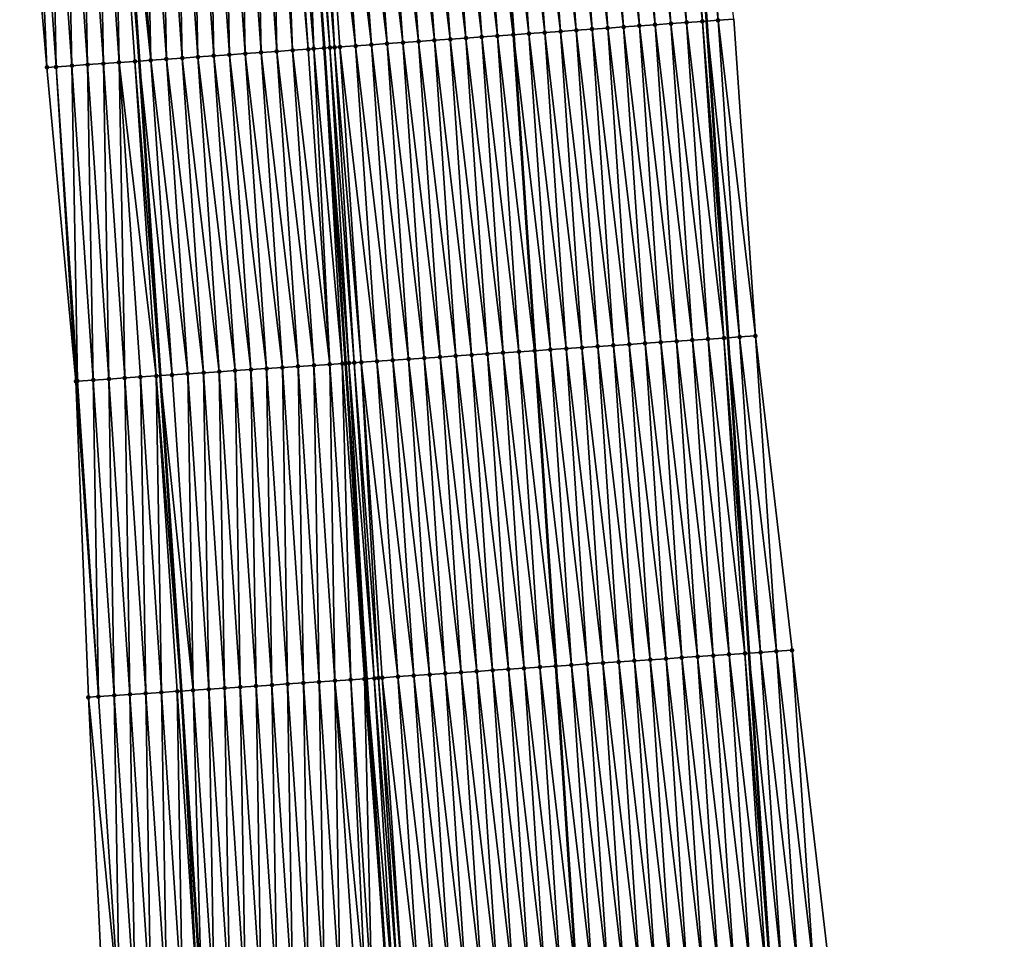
# Model space of a CAD drawing. Header units: feet. Extents: x 2010743 to 2022806, y 818705 to 837694.
# Tile 456 of 531: x 2011372 to 2011434, y 834855 to 834913. Entities that reach past the tile are written whole.
import ezdxf

# ---------------------------------------------------------------- set-up
doc = ezdxf.new("R2010")
doc.units = ezdxf.units.FT
doc.header["$MEASUREMENT"] = 0
for name, color, linetype, lineweight in [('EP_Travel Lane', 172, 'Continuous', 53), ('Road Shots', 141, 'Continuous', 100), ('STRIPING', 60, 'Continuous', 53)]:
    doc.layers.add(name, color=color, linetype=linetype, lineweight=lineweight)
doc.layers.add('I-77-MM17-21_NB-Surface-Border', color=7, linetype='Continuous')
doc.layers.add('I-77-MM17-21_NB-Surface-TIN', color=7, linetype='Continuous')

msp = doc.modelspace()

# ---------------------------------------------------------------- linework, layer by layer
at = {"layer": 'EP_Travel Lane'}
for points in [[(2011413.972, 834933.254, 310.525), (2011415.376, 834913.306, 310.196), (2011416.733, 834893.274, 309.84), (2011418.055, 834873.321, 309.459), (2011419.377, 834853.368, 309.1), (2011420.656, 834833.319, 308.758), (2011421.901, 834813.361, 308.376), (2011423.146, 834793.403, 308.033), (2011424.37, 834773.403, 307.657), (2011425.579, 834753.443, 307.312), (2011426.787, 834733.482, 306.968), (2011427.973, 834713.477, 306.613), (2011429.143, 834693.515, 306.255), (2011430.313, 834673.552, 305.89), (2011431.473, 834653.565, 305.565)], [(2011378.111, 834930.729, 310.823), (2011379.473, 834910.778, 310.478), (2011380.806, 834890.876, 310.144), (2011382.128, 834870.923, 309.784), (2011383.45, 834850.97, 309.402), (2011384.718, 834831.071, 309.036), (2011385.963, 834811.113, 308.699), (2011387.208, 834791.155, 308.328), (2011388.428, 834771.221, 307.975), (2011389.637, 834751.261, 307.616), (2011390.845, 834731.301, 307.257), (2011392.027, 834711.365, 306.903), (2011393.197, 834691.403, 306.541), (2011394.367, 834671.44, 306.18), (2011395.525, 834651.492, 305.828)]]:
    msp.add_polyline3d(points, dxfattribs=at)
at = {"layer": 'I-77-MM17-21_NB-Surface-Border', "color": 3, "linetype": 'Continuous', "lineweight": -3}
for points in [[(2011389.655, 834651.157, 305.649), (2011388.539, 834671.102, 306.005), (2011387.05, 834691.046, 306.347), (2011385.484, 834710.985, 306.705), (2011384.623, 834730.927, 307.073), (2011383.415, 834750.888, 307.417), (2011382.206, 834770.848, 307.764), (2011380.987, 834790.771, 308.127), (2011379.742, 834810.728, 308.507), (2011378.496, 834830.687, 308.847), (2011377.228, 834850.559, 309.211), (2011376.261, 834870.535, 309.597), (2011375.478, 834890.524, 309.974), (2011373.638, 834910.372, 310.299), (2011371.915, 834930.297, 310.642)], [(2011417.113, 834913.429, 310.133), (2011418.473, 834893.391, 309.778), (2011420.799, 834873.506, 309.356), (2011423.126, 834853.62, 308.964), (2011425.405, 834833.618, 308.573), (2011426.65, 834813.661, 308.196), (2011427.895, 834793.703, 307.843), (2011429.12, 834773.694, 307.478), (2011430.328, 834753.734, 307.123), (2011430.539, 834733.712, 306.821), (2011431.725, 834713.7, 306.461), (2011431.897, 834693.678, 306.145), (2011431.07, 834673.597, 305.862), (2011434.225, 834653.725, 305.453)]]:
    msp.add_polyline3d(points, dxfattribs=at)
at = {"layer": 'I-77-MM17-21_NB-Surface-TIN', "color": 128, "linetype": 'Continuous', "lineweight": -3}
for points in [[(2011409.133, 834912.865, 310.318), (2011407.731, 834932.813, 310.65), (2011406.734, 834932.743, 310.664)], [(2011410.13, 834912.935, 310.306), (2011408.729, 834932.884, 310.639), (2011407.731, 834932.813, 310.65)], [(2011409.133, 834912.865, 310.318), (2011410.13, 834912.935, 310.306), (2011407.731, 834932.813, 310.65)], [(2011411.128, 834913.006, 310.294), (2011409.726, 834932.954, 310.627), (2011408.729, 834932.884, 310.639)], [(2011410.13, 834912.935, 310.306), (2011411.128, 834913.006, 310.294), (2011408.729, 834932.884, 310.639)], [(2011412.125, 834913.076, 310.281), (2011410.724, 834933.024, 310.612), (2011409.726, 834932.954, 310.627)], [(2011411.128, 834913.006, 310.294), (2011412.125, 834913.076, 310.281), (2011409.726, 834932.954, 310.627)], [(2011413.123, 834913.147, 310.264), (2011411.721, 834933.095, 310.595), (2011410.724, 834933.024, 310.612)], [(2011412.125, 834913.076, 310.281), (2011413.123, 834913.147, 310.264), (2011410.724, 834933.024, 310.612)], [(2011414.12, 834913.217, 310.241), (2011412.719, 834933.165, 310.57), (2011411.721, 834933.095, 310.595)], [(2011413.123, 834913.147, 310.264), (2011414.12, 834913.217, 310.241), (2011411.721, 834933.095, 310.595)], [(2011415.118, 834913.288, 310.206), (2011413.716, 834933.236, 310.534), (2011412.719, 834933.165, 310.57)], [(2011414.12, 834913.217, 310.241), (2011415.118, 834913.288, 310.206), (2011412.719, 834933.165, 310.57)], [(2011413.716, 834933.236, 310.534), (2011415.376, 834913.306, 310.196), (2011413.972, 834933.254, 310.525)], [(2011415.118, 834913.288, 310.206), (2011415.376, 834913.306, 310.196), (2011413.716, 834933.236, 310.534)], [(2011416.115, 834913.359, 310.17), (2011414.714, 834933.307, 310.498), (2011413.972, 834933.254, 310.525)], [(2011416.115, 834913.359, 310.17), (2011413.972, 834933.254, 310.525), (2011415.376, 834913.306, 310.196)], [(2011416.115, 834913.359, 310.17), (2011417.113, 834913.429, 310.133), (2011414.714, 834933.307, 310.498)], [(2011400.155, 834912.232, 310.451), (2011398.754, 834932.18, 310.79), (2011397.756, 834932.11, 310.806)], [(2011401.153, 834912.302, 310.44), (2011399.751, 834932.25, 310.777), (2011398.754, 834932.18, 310.79)], [(2011400.155, 834912.232, 310.451), (2011401.153, 834912.302, 310.44), (2011398.754, 834932.18, 310.79)], [(2011402.15, 834912.373, 310.423), (2011400.749, 834932.321, 310.762), (2011399.751, 834932.25, 310.777)], [(2011401.153, 834912.302, 310.44), (2011402.15, 834912.373, 310.423), (2011399.751, 834932.25, 310.777)], [(2011403.148, 834912.443, 310.41), (2011401.746, 834932.391, 310.748), (2011400.749, 834932.321, 310.762)], [(2011402.15, 834912.373, 310.423), (2011403.148, 834912.443, 310.41), (2011400.749, 834932.321, 310.762)], [(2011401.746, 834932.391, 310.748), (2011403.163, 834912.444, 310.41), (2011401.762, 834932.392, 310.748)], [(2011403.148, 834912.443, 310.41), (2011403.163, 834912.444, 310.41), (2011401.746, 834932.391, 310.748)], [(2011404.145, 834912.513, 310.407), (2011402.744, 834932.461, 310.737), (2011401.762, 834932.392, 310.748)], [(2011404.145, 834912.513, 310.407), (2011401.762, 834932.392, 310.748), (2011403.163, 834912.444, 310.41)], [(2011405.143, 834912.584, 310.387), (2011403.741, 834932.532, 310.72), (2011402.744, 834932.461, 310.737)], [(2011404.145, 834912.513, 310.407), (2011405.143, 834912.584, 310.387), (2011402.744, 834932.461, 310.737)], [(2011406.14, 834912.654, 310.366), (2011404.739, 834932.602, 310.701), (2011403.741, 834932.532, 310.72)], [(2011405.143, 834912.584, 310.387), (2011406.14, 834912.654, 310.366), (2011403.741, 834932.532, 310.72)], [(2011407.138, 834912.724, 310.348), (2011405.736, 834932.673, 310.682), (2011404.739, 834932.602, 310.701)], [(2011406.14, 834912.654, 310.366), (2011407.138, 834912.724, 310.348), (2011404.739, 834932.602, 310.701)], [(2011408.135, 834912.795, 310.332), (2011406.734, 834932.743, 310.664), (2011405.736, 834932.673, 310.682)], [(2011407.138, 834912.724, 310.348), (2011408.135, 834912.795, 310.332), (2011405.736, 834932.673, 310.682)], [(2011408.135, 834912.795, 310.332), (2011409.133, 834912.865, 310.318), (2011406.734, 834932.743, 310.664)], [(2011390.524, 834911.553, 310.596), (2011389.776, 834931.546, 310.938), (2011388.778, 834931.476, 310.932)], [(2011389.856, 834931.552, 310.938), (2011389.776, 834931.546, 310.938), (2011391.178, 834911.598, 310.599)], [(2011390.524, 834911.553, 310.596), (2011391.178, 834911.598, 310.599), (2011389.776, 834931.546, 310.938)], [(2011391.552, 834911.625, 310.6), (2011390.201, 834931.576, 310.937), (2011389.856, 834931.552, 310.938)], [(2011391.552, 834911.625, 310.6), (2011389.856, 834931.552, 310.938), (2011391.178, 834911.598, 310.599)], [(2011391.843, 834911.645, 310.599), (2011390.773, 834931.617, 310.932), (2011390.201, 834931.576, 310.937)], [(2011391.552, 834911.625, 310.6), (2011391.843, 834911.645, 310.599), (2011390.201, 834931.576, 310.937)], [(2011393.173, 834911.739, 310.581), (2011391.771, 834931.687, 310.915), (2011390.773, 834931.617, 310.932)], [(2011391.843, 834911.645, 310.599), (2011392.175, 834911.669, 310.597), (2011390.773, 834931.617, 310.932)], [(2011392.175, 834911.669, 310.597), (2011393.173, 834911.739, 310.581), (2011390.773, 834931.617, 310.932)], [(2011394.17, 834911.809, 310.558), (2011392.768, 834931.757, 310.895), (2011391.771, 834931.687, 310.915)], [(2011393.173, 834911.739, 310.581), (2011394.17, 834911.809, 310.558), (2011391.771, 834931.687, 310.915)], [(2011395.168, 834911.88, 310.538), (2011393.766, 834931.828, 310.877), (2011392.768, 834931.757, 310.895)], [(2011394.17, 834911.809, 310.558), (2011395.168, 834911.88, 310.538), (2011392.768, 834931.757, 310.895)], [(2011396.165, 834911.95, 310.521), (2011394.763, 834931.898, 310.859), (2011393.766, 834931.828, 310.877)], [(2011395.168, 834911.88, 310.538), (2011396.165, 834911.95, 310.521), (2011393.766, 834931.828, 310.877)], [(2011397.163, 834912.021, 310.503), (2011395.761, 834931.969, 310.841), (2011394.763, 834931.898, 310.859)], [(2011396.165, 834911.95, 310.521), (2011397.163, 834912.021, 310.503), (2011394.763, 834931.898, 310.859)], [(2011398.16, 834912.091, 310.483), (2011396.758, 834932.039, 310.823), (2011395.761, 834931.969, 310.841)], [(2011397.163, 834912.021, 310.503), (2011398.16, 834912.091, 310.483), (2011395.761, 834931.969, 310.841)], [(2011399.158, 834912.162, 310.464), (2011397.756, 834932.11, 310.806), (2011396.758, 834932.039, 310.823)], [(2011398.16, 834912.091, 310.483), (2011399.158, 834912.162, 310.464), (2011396.758, 834932.039, 310.823)], [(2011399.158, 834912.162, 310.464), (2011400.155, 834912.232, 310.451), (2011397.756, 834932.11, 310.806)], [(2011381.202, 834910.899, 310.495), (2011380.798, 834930.917, 310.852), (2011379.8, 834930.847, 310.841)], [(2011382.199, 834910.969, 310.505), (2011381.795, 834930.987, 310.862), (2011380.798, 834930.917, 310.852)], [(2011381.202, 834910.899, 310.495), (2011382.199, 834910.969, 310.505), (2011380.798, 834930.917, 310.852)], [(2011383.197, 834911.039, 310.515), (2011382.793, 834931.057, 310.868), (2011381.795, 834930.987, 310.862)], [(2011382.199, 834910.969, 310.505), (2011383.197, 834911.039, 310.515), (2011381.795, 834930.987, 310.862)], [(2011384.195, 834911.109, 310.523), (2011383.791, 834931.127, 310.872), (2011382.793, 834931.057, 310.868)], [(2011383.197, 834911.039, 310.515), (2011384.195, 834911.109, 310.523), (2011382.793, 834931.057, 310.868)], [(2011385.192, 834911.179, 310.532), (2011384.788, 834931.197, 310.883), (2011383.791, 834931.127, 310.872)], [(2011384.195, 834911.109, 310.523), (2011385.192, 834911.179, 310.532), (2011383.791, 834931.127, 310.872)], [(2011386.19, 834911.249, 310.538), (2011385.786, 834931.267, 310.891), (2011384.788, 834931.197, 310.883)], [(2011385.192, 834911.179, 310.532), (2011386.19, 834911.249, 310.538), (2011384.788, 834931.197, 310.883)], [(2011387.187, 834911.319, 310.545), (2011386.783, 834931.337, 310.901), (2011385.786, 834931.267, 310.891)], [(2011386.19, 834911.249, 310.538), (2011387.187, 834911.319, 310.545), (2011385.786, 834931.267, 310.891)], [(2011388.185, 834911.389, 310.555), (2011387.781, 834931.407, 310.919), (2011386.783, 834931.337, 310.901)], [(2011387.187, 834911.319, 310.545), (2011388.185, 834911.389, 310.555), (2011386.783, 834931.337, 310.901)], [(2011389.182, 834911.459, 310.57), (2011388.432, 834931.452, 310.929), (2011387.781, 834931.407, 310.919)], [(2011388.185, 834911.389, 310.555), (2011389.182, 834911.459, 310.57), (2011387.781, 834931.407, 310.919)], [(2011390.18, 834911.528, 310.592), (2011388.778, 834931.476, 310.932), (2011388.432, 834931.452, 310.929)], [(2011389.182, 834911.459, 310.57), (2011390.18, 834911.528, 310.592), (2011388.432, 834931.452, 310.929)], [(2011390.18, 834911.528, 310.592), (2011390.524, 834911.553, 310.596), (2011388.778, 834931.476, 310.932)], [(2011373.638, 834910.372, 310.299), (2011372.817, 834930.36, 310.672), (2011371.915, 834930.297, 310.642)], [(2011374.219, 834910.412, 310.318), (2011373.815, 834930.429, 310.706), (2011372.817, 834930.36, 310.672)], [(2011374.219, 834910.412, 310.318), (2011372.817, 834930.36, 310.672), (2011373.638, 834910.372, 310.299)], [(2011375.216, 834910.482, 310.352), (2011374.812, 834930.499, 310.742), (2011373.815, 834930.429, 310.706)], [(2011375.216, 834910.482, 310.352), (2011373.815, 834930.429, 310.706), (2011374.219, 834910.412, 310.318)], [(2011376.214, 834910.551, 310.386), (2011375.81, 834930.568, 310.773), (2011374.812, 834930.499, 310.742)], [(2011375.216, 834910.482, 310.352), (2011376.214, 834910.551, 310.386), (2011374.812, 834930.499, 310.742)], [(2011377.212, 834910.62, 310.418), (2011376.808, 834930.638, 310.809), (2011375.81, 834930.568, 310.773)], [(2011376.214, 834910.551, 310.386), (2011377.212, 834910.62, 310.418), (2011375.81, 834930.568, 310.773)], [(2011378.209, 834910.69, 310.454), (2011377.805, 834930.707, 310.821), (2011376.808, 834930.638, 310.809)], [(2011377.212, 834910.62, 310.418), (2011378.209, 834910.69, 310.454), (2011376.808, 834930.638, 310.809)], [(2011377.805, 834930.707, 310.821), (2011379.473, 834910.778, 310.478), (2011378.111, 834930.729, 310.823)], [(2011379.207, 834910.76, 310.476), (2011379.473, 834910.778, 310.478), (2011377.805, 834930.707, 310.821)], [(2011378.209, 834910.69, 310.454), (2011379.207, 834910.76, 310.476), (2011377.805, 834930.707, 310.821)], [(2011380.204, 834910.83, 310.484), (2011378.803, 834930.777, 310.827), (2011378.111, 834930.729, 310.823)], [(2011380.204, 834910.83, 310.484), (2011378.111, 834930.729, 310.823), (2011379.473, 834910.778, 310.478)], [(2011380.204, 834910.83, 310.484), (2011379.8, 834930.847, 310.841), (2011378.803, 834930.777, 310.827)], [(2011380.204, 834910.83, 310.484), (2011381.202, 834910.899, 310.495), (2011379.8, 834930.847, 310.841)], [(2011408.135, 834912.795, 310.332), (2011410.491, 834892.856, 309.967), (2011409.133, 834912.865, 310.318)], [(2011409.133, 834912.865, 310.318), (2011411.488, 834892.922, 309.952), (2011410.13, 834912.935, 310.306)], [(2011409.133, 834912.865, 310.318), (2011410.491, 834892.856, 309.967), (2011411.488, 834892.922, 309.952)], [(2011410.13, 834912.935, 310.306), (2011412.486, 834892.989, 309.937), (2011411.128, 834913.006, 310.294)], [(2011410.13, 834912.935, 310.306), (2011411.488, 834892.922, 309.952), (2011412.486, 834892.989, 309.937)], [(2011411.128, 834913.006, 310.294), (2011413.484, 834893.056, 309.921), (2011412.125, 834913.076, 310.281)], [(2011411.128, 834913.006, 310.294), (2011412.486, 834892.989, 309.937), (2011413.484, 834893.056, 309.921)], [(2011412.125, 834913.076, 310.281), (2011414.482, 834893.123, 309.903), (2011413.123, 834913.147, 310.264)], [(2011412.125, 834913.076, 310.281), (2011413.484, 834893.056, 309.921), (2011414.482, 834893.123, 309.903)], [(2011413.123, 834913.147, 310.264), (2011415.48, 834893.189, 309.879), (2011414.12, 834913.217, 310.241)], [(2011413.123, 834913.147, 310.264), (2011414.482, 834893.123, 309.903), (2011415.48, 834893.189, 309.879)], [(2011414.12, 834913.217, 310.241), (2011416.477, 834893.256, 309.849), (2011415.118, 834913.288, 310.206)], [(2011414.12, 834913.217, 310.241), (2011415.48, 834893.189, 309.879), (2011416.477, 834893.256, 309.849)], [(2011415.118, 834913.288, 310.206), (2011416.733, 834893.274, 309.84), (2011415.376, 834913.306, 310.196)], [(2011415.118, 834913.288, 310.206), (2011416.477, 834893.256, 309.849), (2011416.733, 834893.274, 309.84)], [(2011416.115, 834913.359, 310.17), (2011415.376, 834913.306, 310.196), (2011417.475, 834893.323, 309.815)], [(2011417.475, 834893.323, 309.815), (2011415.376, 834913.306, 310.196), (2011416.733, 834893.274, 309.84)], [(2011416.115, 834913.359, 310.17), (2011418.473, 834893.391, 309.778), (2011417.113, 834913.429, 310.133)], [(2011416.115, 834913.359, 310.17), (2011417.475, 834893.323, 309.815), (2011418.473, 834893.391, 309.778)], [(2011399.158, 834912.162, 310.464), (2011401.511, 834892.255, 310.115), (2011400.155, 834912.232, 310.451)], [(2011400.155, 834912.232, 310.451), (2011402.509, 834892.322, 310.101), (2011401.153, 834912.302, 310.44)], [(2011400.155, 834912.232, 310.451), (2011401.511, 834892.255, 310.115), (2011402.509, 834892.322, 310.101)], [(2011401.153, 834912.302, 310.44), (2011403.506, 834892.388, 310.087), (2011402.15, 834912.373, 310.423)], [(2011401.153, 834912.302, 310.44), (2011402.509, 834892.322, 310.101), (2011403.506, 834892.388, 310.087)], [(2011402.15, 834912.373, 310.423), (2011404.504, 834892.455, 310.07), (2011403.148, 834912.443, 310.41)], [(2011402.15, 834912.373, 310.423), (2011403.506, 834892.388, 310.087), (2011404.504, 834892.455, 310.07)], [(2011403.148, 834912.443, 310.41), (2011404.515, 834892.456, 310.07), (2011403.163, 834912.444, 310.41)], [(2011403.148, 834912.443, 310.41), (2011404.504, 834892.455, 310.07), (2011404.515, 834892.456, 310.07)], [(2011404.145, 834912.513, 310.407), (2011403.163, 834912.444, 310.41), (2011405.502, 834892.522, 310.059)], [(2011405.502, 834892.522, 310.059), (2011403.163, 834912.444, 310.41), (2011404.515, 834892.456, 310.07)], [(2011404.145, 834912.513, 310.407), (2011406.5, 834892.589, 310.039), (2011405.143, 834912.584, 310.387)], [(2011404.145, 834912.513, 310.407), (2011405.502, 834892.522, 310.059), (2011406.5, 834892.589, 310.039)], [(2011405.143, 834912.584, 310.387), (2011407.497, 834892.655, 310.018), (2011406.14, 834912.654, 310.366)], [(2011405.143, 834912.584, 310.387), (2011406.5, 834892.589, 310.039), (2011407.497, 834892.655, 310.018)], [(2011406.14, 834912.654, 310.366), (2011408.495, 834892.722, 310.002), (2011407.138, 834912.724, 310.348)], [(2011406.14, 834912.654, 310.366), (2011407.497, 834892.655, 310.018), (2011408.495, 834892.722, 310.002)], [(2011407.138, 834912.724, 310.348), (2011409.493, 834892.789, 309.985), (2011408.135, 834912.795, 310.332)], [(2011407.138, 834912.724, 310.348), (2011408.495, 834892.722, 310.002), (2011409.493, 834892.789, 309.985)], [(2011408.135, 834912.795, 310.332), (2011409.493, 834892.789, 309.985), (2011410.491, 834892.856, 309.967)], [(2011390.524, 834911.553, 310.596), (2011392.33, 834891.641, 310.262), (2011391.178, 834911.598, 310.599)], [(2011391.552, 834911.625, 310.6), (2011391.178, 834911.598, 310.599), (2011392.745, 834891.669, 310.263)], [(2011392.745, 834891.669, 310.263), (2011391.178, 834911.598, 310.599), (2011392.531, 834891.654, 310.263)], [(2011392.33, 834891.641, 310.262), (2011392.531, 834891.654, 310.263), (2011391.178, 834911.598, 310.599)], [(2011391.552, 834911.625, 310.6), (2011393.084, 834891.691, 310.262), (2011391.843, 834911.645, 310.599)], [(2011391.552, 834911.625, 310.6), (2011392.745, 834891.669, 310.263), (2011393.084, 834891.691, 310.262)], [(2011391.843, 834911.645, 310.599), (2011393.529, 834891.721, 310.258), (2011392.175, 834911.669, 310.597)], [(2011391.843, 834911.645, 310.599), (2011393.084, 834891.691, 310.262), (2011393.529, 834891.721, 310.258)], [(2011392.175, 834911.669, 310.597), (2011394.526, 834891.788, 310.241), (2011393.173, 834911.739, 310.581)], [(2011392.175, 834911.669, 310.597), (2011393.529, 834891.721, 310.258), (2011394.526, 834891.788, 310.241)], [(2011393.173, 834911.739, 310.581), (2011395.524, 834891.855, 310.22), (2011394.17, 834911.809, 310.558)], [(2011393.173, 834911.739, 310.581), (2011394.526, 834891.788, 310.241), (2011395.524, 834891.855, 310.22)], [(2011394.17, 834911.809, 310.558), (2011396.522, 834891.921, 310.2), (2011395.168, 834911.88, 310.538)], [(2011394.17, 834911.809, 310.558), (2011395.524, 834891.855, 310.22), (2011396.522, 834891.921, 310.2)], [(2011395.168, 834911.88, 310.538), (2011397.52, 834891.988, 310.183), (2011396.165, 834911.95, 310.521)], [(2011395.168, 834911.88, 310.538), (2011396.522, 834891.921, 310.2), (2011397.52, 834891.988, 310.183)], [(2011396.165, 834911.95, 310.521), (2011398.517, 834892.055, 310.166), (2011397.163, 834912.021, 310.503)], [(2011396.165, 834911.95, 310.521), (2011397.52, 834891.988, 310.183), (2011398.517, 834892.055, 310.166)], [(2011397.163, 834912.021, 310.503), (2011399.515, 834892.122, 310.148), (2011398.16, 834912.091, 310.483)], [(2011397.163, 834912.021, 310.503), (2011398.517, 834892.055, 310.166), (2011399.515, 834892.122, 310.148)], [(2011398.16, 834912.091, 310.483), (2011400.513, 834892.188, 310.131), (2011399.158, 834912.162, 310.464)], [(2011398.16, 834912.091, 310.483), (2011399.515, 834892.122, 310.148), (2011400.513, 834892.188, 310.131)], [(2011399.158, 834912.162, 310.464), (2011400.513, 834892.188, 310.131), (2011401.511, 834892.255, 310.115)], [(2011381.202, 834910.899, 310.495), (2011383.551, 834891.058, 310.171), (2011382.199, 834910.969, 310.505)], [(2011382.199, 834910.969, 310.505), (2011384.548, 834891.124, 310.177), (2011383.197, 834911.039, 310.515)], [(2011382.199, 834910.969, 310.505), (2011383.551, 834891.058, 310.171), (2011384.548, 834891.124, 310.177)], [(2011383.197, 834911.039, 310.515), (2011385.546, 834891.191, 310.184), (2011384.195, 834911.109, 310.523)], [(2011383.197, 834911.039, 310.515), (2011384.548, 834891.124, 310.177), (2011385.546, 834891.191, 310.184)], [(2011384.195, 834911.109, 310.523), (2011386.544, 834891.257, 310.193), (2011385.192, 834911.179, 310.532)], [(2011384.195, 834911.109, 310.523), (2011385.546, 834891.191, 310.184), (2011386.544, 834891.257, 310.193)], [(2011385.192, 834911.179, 310.532), (2011387.542, 834891.323, 310.203), (2011386.19, 834911.249, 310.538)], [(2011385.192, 834911.179, 310.532), (2011386.544, 834891.257, 310.193), (2011387.542, 834891.323, 310.203)], [(2011386.19, 834911.249, 310.538), (2011388.54, 834891.39, 310.212), (2011387.187, 834911.319, 310.545)], [(2011386.19, 834911.249, 310.538), (2011387.542, 834891.323, 310.203), (2011388.54, 834891.39, 310.212)], [(2011387.187, 834911.319, 310.545), (2011389.537, 834891.456, 310.222), (2011388.185, 834911.389, 310.555)], [(2011387.187, 834911.319, 310.545), (2011388.54, 834891.39, 310.212), (2011389.537, 834891.456, 310.222)], [(2011388.185, 834911.389, 310.555), (2011390.535, 834891.522, 310.237), (2011389.182, 834911.459, 310.57)], [(2011388.185, 834911.389, 310.555), (2011389.537, 834891.456, 310.222), (2011390.535, 834891.522, 310.237)], [(2011389.182, 834911.459, 310.57), (2011391.533, 834891.588, 310.253), (2011390.18, 834911.528, 310.592)], [(2011389.182, 834911.459, 310.57), (2011390.535, 834891.522, 310.237), (2011391.533, 834891.588, 310.253)], [(2011390.18, 834911.528, 310.592), (2011391.533, 834891.588, 310.253), (2011390.524, 834911.553, 310.596)], [(2011390.524, 834911.553, 310.596), (2011391.533, 834891.588, 310.253), (2011392.33, 834891.641, 310.262)], [(2011374.219, 834910.412, 310.318), (2011373.638, 834910.372, 310.299), (2011375.478, 834890.524, 309.974)], [(2011375.216, 834910.482, 310.352), (2011374.219, 834910.412, 310.318), (2011375.568, 834890.53, 309.977)], [(2011374.219, 834910.412, 310.318), (2011375.478, 834890.524, 309.974), (2011375.568, 834890.53, 309.977)], [(2011375.216, 834910.482, 310.352), (2011376.566, 834890.596, 310.011), (2011376.214, 834910.551, 310.386)], [(2011375.216, 834910.482, 310.352), (2011375.568, 834890.53, 309.977), (2011376.566, 834890.596, 310.011)], [(2011376.214, 834910.551, 310.386), (2011377.564, 834890.662, 310.048), (2011377.212, 834910.62, 310.418)], [(2011376.214, 834910.551, 310.386), (2011376.566, 834890.596, 310.011), (2011377.564, 834890.662, 310.048)], [(2011377.212, 834910.62, 310.418), (2011378.562, 834890.727, 310.086), (2011378.209, 834910.69, 310.454)], [(2011377.212, 834910.62, 310.418), (2011377.564, 834890.662, 310.048), (2011378.562, 834890.727, 310.086)], [(2011378.209, 834910.69, 310.454), (2011380.557, 834890.859, 310.142), (2011379.207, 834910.76, 310.476)], [(2011378.209, 834910.69, 310.454), (2011379.559, 834890.793, 310.121), (2011380.557, 834890.859, 310.142)], [(2011378.209, 834910.69, 310.454), (2011378.562, 834890.727, 310.086), (2011379.559, 834890.793, 310.121)], [(2011379.207, 834910.76, 310.476), (2011380.806, 834890.876, 310.144), (2011379.473, 834910.778, 310.478)], [(2011379.207, 834910.76, 310.476), (2011380.557, 834890.859, 310.142), (2011380.806, 834890.876, 310.144)], [(2011380.204, 834910.83, 310.484), (2011379.473, 834910.778, 310.478), (2011381.555, 834890.926, 310.151)], [(2011381.555, 834890.926, 310.151), (2011379.473, 834910.778, 310.478), (2011380.806, 834890.876, 310.144)], [(2011380.204, 834910.83, 310.484), (2011382.553, 834890.992, 310.16), (2011381.202, 834910.899, 310.495)], [(2011380.204, 834910.83, 310.484), (2011381.555, 834890.926, 310.151), (2011382.553, 834890.992, 310.16)], [(2011381.202, 834910.899, 310.495), (2011382.553, 834890.992, 310.16), (2011383.551, 834891.058, 310.171)], [(2011412.817, 834872.97, 309.582), (2011411.488, 834892.922, 309.952), (2011410.491, 834892.856, 309.967)], [(2011413.815, 834873.037, 309.568), (2011412.486, 834892.989, 309.937), (2011411.488, 834892.922, 309.952)], [(2011412.817, 834872.97, 309.582), (2011413.815, 834873.037, 309.568), (2011411.488, 834892.922, 309.952)], [(2011414.813, 834873.104, 309.547), (2011413.484, 834893.056, 309.921), (2011412.486, 834892.989, 309.937)], [(2011413.815, 834873.037, 309.568), (2011414.813, 834873.104, 309.547), (2011412.486, 834892.989, 309.937)], [(2011415.81, 834873.17, 309.525), (2011414.482, 834893.123, 309.903), (2011413.484, 834893.056, 309.921)], [(2011414.813, 834873.104, 309.547), (2011415.81, 834873.17, 309.525), (2011413.484, 834893.056, 309.921)], [(2011416.808, 834873.237, 309.498), (2011415.48, 834893.189, 309.879), (2011414.482, 834893.123, 309.903)], [(2011415.81, 834873.17, 309.525), (2011416.808, 834873.237, 309.498), (2011414.482, 834893.123, 309.903)], [(2011417.806, 834873.304, 309.467), (2011416.477, 834893.256, 309.849), (2011415.48, 834893.189, 309.879)], [(2011416.808, 834873.237, 309.498), (2011417.806, 834873.304, 309.467), (2011415.48, 834893.189, 309.879)], [(2011416.477, 834893.256, 309.849), (2011418.055, 834873.321, 309.459), (2011416.733, 834893.274, 309.84)], [(2011417.806, 834873.304, 309.467), (2011418.055, 834873.321, 309.459), (2011416.477, 834893.256, 309.849)], [(2011418.804, 834873.371, 309.436), (2011417.475, 834893.323, 309.815), (2011416.733, 834893.274, 309.84)], [(2011418.804, 834873.371, 309.436), (2011416.733, 834893.274, 309.84), (2011418.055, 834873.321, 309.459)], [(2011419.801, 834873.438, 309.398), (2011418.473, 834893.391, 309.778), (2011417.475, 834893.323, 309.815)], [(2011418.804, 834873.371, 309.436), (2011419.801, 834873.438, 309.398), (2011417.475, 834893.323, 309.815)], [(2011419.801, 834873.438, 309.398), (2011420.799, 834873.506, 309.356), (2011418.473, 834893.391, 309.778)], [(2011403.837, 834872.369, 309.738), (2011402.509, 834892.322, 310.101), (2011401.511, 834892.255, 310.115)], [(2011404.835, 834872.436, 309.726), (2011403.506, 834892.388, 310.087), (2011402.509, 834892.322, 310.101)], [(2011403.837, 834872.369, 309.738), (2011404.835, 834872.436, 309.726), (2011402.509, 834892.322, 310.101)], [(2011405.833, 834872.503, 309.706), (2011404.504, 834892.455, 310.07), (2011403.506, 834892.388, 310.087)], [(2011404.835, 834872.436, 309.726), (2011405.833, 834872.503, 309.706), (2011403.506, 834892.388, 310.087)], [(2011404.504, 834892.455, 310.07), (2011405.837, 834872.503, 309.706), (2011404.515, 834892.456, 310.07)], [(2011405.833, 834872.503, 309.706), (2011405.837, 834872.503, 309.706), (2011404.504, 834892.455, 310.07)], [(2011406.831, 834872.569, 309.692), (2011405.502, 834892.522, 310.059), (2011404.515, 834892.456, 310.07)], [(2011406.831, 834872.569, 309.692), (2011404.515, 834892.456, 310.07), (2011405.837, 834872.503, 309.706)], [(2011407.828, 834872.636, 309.671), (2011406.5, 834892.589, 310.039), (2011405.502, 834892.522, 310.059)], [(2011406.831, 834872.569, 309.692), (2011407.828, 834872.636, 309.671), (2011405.502, 834892.522, 310.059)], [(2011408.826, 834872.703, 309.649), (2011407.497, 834892.655, 310.018), (2011406.5, 834892.589, 310.039)], [(2011407.828, 834872.636, 309.671), (2011408.826, 834872.703, 309.649), (2011406.5, 834892.589, 310.039)], [(2011409.824, 834872.77, 309.629), (2011408.495, 834892.722, 310.002), (2011407.497, 834892.655, 310.018)], [(2011408.826, 834872.703, 309.649), (2011409.824, 834872.77, 309.629), (2011407.497, 834892.655, 310.018)], [(2011410.822, 834872.837, 309.61), (2011409.493, 834892.789, 309.985), (2011408.495, 834892.722, 310.002)], [(2011409.824, 834872.77, 309.629), (2011410.822, 834872.837, 309.61), (2011408.495, 834892.722, 310.002)], [(2011411.819, 834872.903, 309.596), (2011410.491, 834892.856, 309.967), (2011409.493, 834892.789, 309.985)], [(2011410.822, 834872.837, 309.61), (2011411.819, 834872.903, 309.596), (2011409.493, 834892.789, 309.985)], [(2011411.819, 834872.903, 309.596), (2011412.817, 834872.97, 309.582), (2011410.491, 834892.856, 309.967)], [(2011392.862, 834871.636, 309.889), (2011392.33, 834891.641, 310.262), (2011391.533, 834891.588, 310.253)], [(2011393.727, 834871.693, 309.903), (2011392.531, 834891.654, 310.263), (2011392.33, 834891.641, 310.262)], [(2011392.862, 834871.636, 309.889), (2011393.727, 834871.693, 309.903), (2011392.33, 834891.641, 310.262)], [(2011392.745, 834891.669, 310.263), (2011392.531, 834891.654, 310.263), (2011393.86, 834871.702, 309.904)], [(2011393.727, 834871.693, 309.903), (2011393.86, 834871.702, 309.904), (2011392.531, 834891.654, 310.263)], [(2011394.357, 834871.735, 309.907), (2011393.084, 834891.691, 310.262), (2011392.745, 834891.669, 310.263)], [(2011394.357, 834871.735, 309.907), (2011392.745, 834891.669, 310.263), (2011393.86, 834871.702, 309.904)], [(2011394.612, 834871.752, 309.906), (2011393.529, 834891.721, 310.258), (2011393.084, 834891.691, 310.262)], [(2011394.357, 834871.735, 309.907), (2011394.612, 834871.752, 309.906), (2011393.084, 834891.691, 310.262)], [(2011395.855, 834871.835, 309.886), (2011394.526, 834891.788, 310.241), (2011393.529, 834891.721, 310.258)], [(2011394.857, 834871.768, 309.904), (2011395.855, 834871.835, 309.886), (2011393.529, 834891.721, 310.258)], [(2011394.612, 834871.752, 309.906), (2011394.857, 834871.768, 309.904), (2011393.529, 834891.721, 310.258)], [(2011396.853, 834871.902, 309.865), (2011395.524, 834891.855, 310.22), (2011394.526, 834891.788, 310.241)], [(2011395.855, 834871.835, 309.886), (2011396.853, 834871.902, 309.865), (2011394.526, 834891.788, 310.241)], [(2011397.851, 834871.969, 309.846), (2011396.522, 834891.921, 310.2), (2011395.524, 834891.855, 310.22)], [(2011396.853, 834871.902, 309.865), (2011397.851, 834871.969, 309.846), (2011395.524, 834891.855, 310.22)], [(2011398.848, 834872.035, 309.827), (2011397.52, 834891.988, 310.183), (2011396.522, 834891.921, 310.2)], [(2011397.851, 834871.969, 309.846), (2011398.848, 834872.035, 309.827), (2011396.522, 834891.921, 310.2)], [(2011399.846, 834872.102, 309.807), (2011398.517, 834892.055, 310.166), (2011397.52, 834891.988, 310.183)], [(2011398.848, 834872.035, 309.827), (2011399.846, 834872.102, 309.807), (2011397.52, 834891.988, 310.183)], [(2011400.844, 834872.169, 309.787), (2011399.515, 834892.122, 310.148), (2011398.517, 834892.055, 310.166)], [(2011399.846, 834872.102, 309.807), (2011400.844, 834872.169, 309.787), (2011398.517, 834892.055, 310.166)], [(2011401.842, 834872.236, 309.767), (2011400.513, 834892.188, 310.131), (2011399.515, 834892.122, 310.148)], [(2011400.844, 834872.169, 309.787), (2011401.842, 834872.236, 309.767), (2011399.515, 834892.122, 310.148)], [(2011402.839, 834872.303, 309.75), (2011401.511, 834892.255, 310.115), (2011400.513, 834892.188, 310.131)], [(2011401.842, 834872.236, 309.767), (2011402.839, 834872.303, 309.75), (2011400.513, 834892.188, 310.131)], [(2011402.839, 834872.303, 309.75), (2011403.837, 834872.369, 309.738), (2011401.511, 834892.255, 310.115)], [(2011383.881, 834871.039, 309.797), (2011383.551, 834891.058, 310.171), (2011382.553, 834890.992, 310.16)], [(2011384.879, 834871.106, 309.805), (2011384.548, 834891.124, 310.177), (2011383.551, 834891.058, 310.171)], [(2011383.881, 834871.039, 309.797), (2011384.879, 834871.106, 309.805), (2011383.551, 834891.058, 310.171)], [(2011385.877, 834871.172, 309.814), (2011385.546, 834891.191, 310.184), (2011384.548, 834891.124, 310.177)], [(2011384.879, 834871.106, 309.805), (2011385.877, 834871.172, 309.814), (2011384.548, 834891.124, 310.177)], [(2011386.875, 834871.238, 309.821), (2011386.544, 834891.257, 310.193), (2011385.546, 834891.191, 310.184)], [(2011385.877, 834871.172, 309.814), (2011386.875, 834871.238, 309.821), (2011385.546, 834891.191, 310.184)], [(2011387.873, 834871.305, 309.828), (2011387.542, 834891.323, 310.203), (2011386.544, 834891.257, 310.193)], [(2011386.875, 834871.238, 309.821), (2011387.873, 834871.305, 309.828), (2011386.544, 834891.257, 310.193)], [(2011388.87, 834871.371, 309.836), (2011388.54, 834891.39, 310.212), (2011387.542, 834891.323, 310.203)], [(2011387.873, 834871.305, 309.828), (2011388.87, 834871.371, 309.836), (2011387.542, 834891.323, 310.203)], [(2011389.868, 834871.437, 309.845), (2011389.537, 834891.456, 310.222), (2011388.54, 834891.39, 310.212)], [(2011388.87, 834871.371, 309.836), (2011389.868, 834871.437, 309.845), (2011388.54, 834891.39, 310.212)], [(2011390.866, 834871.503, 309.859), (2011390.535, 834891.522, 310.237), (2011389.537, 834891.456, 310.222)], [(2011389.868, 834871.437, 309.845), (2011390.866, 834871.503, 309.859), (2011389.537, 834891.456, 310.222)], [(2011391.864, 834871.569, 309.874), (2011391.533, 834891.588, 310.253), (2011390.535, 834891.522, 310.237)], [(2011390.866, 834871.503, 309.859), (2011391.864, 834871.569, 309.874), (2011390.535, 834891.522, 310.237)], [(2011391.864, 834871.569, 309.874), (2011392.862, 834871.636, 309.889), (2011391.533, 834891.588, 310.253)], [(2011376.897, 834870.577, 309.62), (2011375.568, 834890.53, 309.977), (2011375.478, 834890.524, 309.974)], [(2011376.261, 834870.535, 309.597), (2011376.897, 834870.577, 309.62), (2011375.478, 834890.524, 309.974)], [(2011376.897, 834870.577, 309.62), (2011376.566, 834890.596, 310.011), (2011375.568, 834890.53, 309.977)], [(2011377.895, 834870.643, 309.655), (2011377.564, 834890.662, 310.048), (2011376.566, 834890.596, 310.011)], [(2011376.897, 834870.577, 309.62), (2011377.895, 834870.643, 309.655), (2011376.566, 834890.596, 310.011)], [(2011378.892, 834870.709, 309.691), (2011378.562, 834890.727, 310.086), (2011377.564, 834890.662, 310.048)], [(2011377.895, 834870.643, 309.655), (2011378.892, 834870.709, 309.691), (2011377.564, 834890.662, 310.048)], [(2011379.89, 834870.775, 309.727), (2011379.559, 834890.793, 310.121), (2011378.562, 834890.727, 310.086)], [(2011378.892, 834870.709, 309.691), (2011379.89, 834870.775, 309.727), (2011378.562, 834890.727, 310.086)], [(2011380.888, 834870.84, 309.769), (2011380.557, 834890.859, 310.142), (2011379.559, 834890.793, 310.121)], [(2011379.89, 834870.775, 309.727), (2011380.888, 834870.84, 309.769), (2011379.559, 834890.793, 310.121)], [(2011380.557, 834890.859, 310.142), (2011382.128, 834870.923, 309.784), (2011380.806, 834890.876, 310.144)], [(2011381.886, 834870.907, 309.783), (2011382.128, 834870.923, 309.784), (2011380.557, 834890.859, 310.142)], [(2011380.888, 834870.84, 309.769), (2011381.886, 834870.907, 309.783), (2011380.557, 834890.859, 310.142)], [(2011382.884, 834870.973, 309.788), (2011381.555, 834890.926, 310.151), (2011380.806, 834890.876, 310.144)], [(2011382.884, 834870.973, 309.788), (2011380.806, 834890.876, 310.144), (2011382.128, 834870.923, 309.784)], [(2011382.884, 834870.973, 309.788), (2011382.553, 834890.992, 310.16), (2011381.555, 834890.926, 310.151)], [(2011382.884, 834870.973, 309.788), (2011383.881, 834871.039, 309.797), (2011382.553, 834890.992, 310.16)], [(2011414.146, 834853.017, 309.234), (2011412.817, 834872.97, 309.582), (2011411.819, 834872.903, 309.596)], [(2011415.144, 834853.084, 309.219), (2011413.815, 834873.037, 309.568), (2011412.817, 834872.97, 309.582)], [(2011414.146, 834853.017, 309.234), (2011415.144, 834853.084, 309.219), (2011412.817, 834872.97, 309.582)], [(2011416.141, 834853.151, 309.2), (2011414.813, 834873.104, 309.547), (2011413.815, 834873.037, 309.568)], [(2011415.144, 834853.084, 309.219), (2011416.141, 834853.151, 309.2), (2011413.815, 834873.037, 309.568)], [(2011417.139, 834853.218, 309.177), (2011415.81, 834873.17, 309.525), (2011414.813, 834873.104, 309.547)], [(2011416.141, 834853.151, 309.2), (2011417.139, 834853.218, 309.177), (2011414.813, 834873.104, 309.547)], [(2011418.137, 834853.285, 309.149), (2011416.808, 834873.237, 309.498), (2011415.81, 834873.17, 309.525)], [(2011417.139, 834853.218, 309.177), (2011418.137, 834853.285, 309.149), (2011415.81, 834873.17, 309.525)], [(2011419.135, 834853.352, 309.104), (2011417.806, 834873.304, 309.467), (2011416.808, 834873.237, 309.498)], [(2011418.137, 834853.285, 309.149), (2011419.135, 834853.352, 309.104), (2011416.808, 834873.237, 309.498)], [(2011417.806, 834873.304, 309.467), (2011419.377, 834853.368, 309.1), (2011418.055, 834873.321, 309.459)], [(2011419.135, 834853.352, 309.104), (2011419.377, 834853.368, 309.1), (2011417.806, 834873.304, 309.467)], [(2011420.132, 834853.418, 309.088), (2011418.804, 834873.371, 309.436), (2011418.055, 834873.321, 309.459)], [(2011420.132, 834853.418, 309.088), (2011418.055, 834873.321, 309.459), (2011419.377, 834853.368, 309.1)], [(2011421.13, 834853.485, 309.057), (2011419.801, 834873.438, 309.398), (2011418.804, 834873.371, 309.436)], [(2011420.132, 834853.418, 309.088), (2011421.13, 834853.485, 309.057), (2011418.804, 834873.371, 309.436)], [(2011422.128, 834853.553, 309.008), (2011420.799, 834873.506, 309.356), (2011419.801, 834873.438, 309.398)], [(2011421.13, 834853.485, 309.057), (2011422.128, 834853.553, 309.008), (2011419.801, 834873.438, 309.398)], [(2011422.128, 834853.553, 309.008), (2011423.126, 834853.62, 308.964), (2011420.799, 834873.506, 309.356)], [(2011405.166, 834852.417, 309.369), (2011403.837, 834872.369, 309.738), (2011402.839, 834872.303, 309.75)], [(2011406.164, 834852.483, 309.357), (2011404.835, 834872.436, 309.726), (2011403.837, 834872.369, 309.738)], [(2011405.166, 834852.417, 309.369), (2011406.164, 834852.483, 309.357), (2011403.837, 834872.369, 309.738)], [(2011404.835, 834872.436, 309.726), (2011407.159, 834852.55, 309.339), (2011405.833, 834872.503, 309.706)], [(2011406.164, 834852.483, 309.357), (2011407.159, 834852.55, 309.339), (2011404.835, 834872.436, 309.726)], [(2011405.833, 834872.503, 309.706), (2011407.159, 834852.55, 309.339), (2011405.837, 834872.503, 309.706)], [(2011408.159, 834852.617, 309.334), (2011406.831, 834872.569, 309.692), (2011405.837, 834872.503, 309.706)], [(2011407.161, 834852.55, 309.339), (2011408.159, 834852.617, 309.334), (2011405.837, 834872.503, 309.706)], [(2011407.161, 834852.55, 309.339), (2011405.837, 834872.503, 309.706), (2011407.159, 834852.55, 309.339)], [(2011409.157, 834852.684, 309.317), (2011407.828, 834872.636, 309.671), (2011406.831, 834872.569, 309.692)], [(2011408.159, 834852.617, 309.334), (2011409.157, 834852.684, 309.317), (2011406.831, 834872.569, 309.692)], [(2011410.155, 834852.75, 309.298), (2011408.826, 834872.703, 309.649), (2011407.828, 834872.636, 309.671)], [(2011409.157, 834852.684, 309.317), (2011410.155, 834852.75, 309.298), (2011407.828, 834872.636, 309.671)], [(2011411.153, 834852.817, 309.278), (2011409.824, 834872.77, 309.629), (2011408.826, 834872.703, 309.649)], [(2011410.155, 834852.75, 309.298), (2011411.153, 834852.817, 309.278), (2011408.826, 834872.703, 309.649)], [(2011412.15, 834852.884, 309.261), (2011410.822, 834872.837, 309.61), (2011409.824, 834872.77, 309.629)], [(2011411.153, 834852.817, 309.278), (2011412.15, 834852.884, 309.261), (2011409.824, 834872.77, 309.629)], [(2011413.148, 834852.951, 309.246), (2011411.819, 834872.903, 309.596), (2011410.822, 834872.837, 309.61)], [(2011412.15, 834852.884, 309.261), (2011413.148, 834852.951, 309.246), (2011410.822, 834872.837, 309.61)], [(2011413.148, 834852.951, 309.246), (2011414.146, 834853.017, 309.234), (2011411.819, 834872.903, 309.596)], [(2011393.727, 834871.693, 309.903), (2011395.188, 834851.749, 309.535), (2011393.86, 834871.702, 309.904)], [(2011395.57, 834851.775, 309.536), (2011394.357, 834871.735, 309.907), (2011393.86, 834871.702, 309.904)], [(2011395.57, 834851.775, 309.536), (2011393.86, 834871.702, 309.904), (2011395.188, 834851.749, 309.535)], [(2011395.889, 834851.796, 309.535), (2011394.612, 834871.752, 309.906), (2011394.357, 834871.735, 309.907)], [(2011395.57, 834851.775, 309.536), (2011395.889, 834851.796, 309.535), (2011394.357, 834871.735, 309.907)], [(2011396.186, 834851.816, 309.532), (2011394.857, 834871.768, 309.904), (2011394.612, 834871.752, 309.906)], [(2011395.889, 834851.796, 309.535), (2011396.186, 834851.816, 309.532), (2011394.612, 834871.752, 309.906)], [(2011397.184, 834851.883, 309.513), (2011395.855, 834871.835, 309.886), (2011394.857, 834871.768, 309.904)], [(2011396.186, 834851.816, 309.532), (2011397.184, 834851.883, 309.513), (2011394.857, 834871.768, 309.904)], [(2011398.182, 834851.95, 309.493), (2011396.853, 834871.902, 309.865), (2011395.855, 834871.835, 309.886)], [(2011397.184, 834851.883, 309.513), (2011398.182, 834851.95, 309.493), (2011395.855, 834871.835, 309.886)], [(2011399.179, 834852.016, 309.475), (2011397.851, 834871.969, 309.846), (2011396.853, 834871.902, 309.865)], [(2011398.182, 834851.95, 309.493), (2011399.179, 834852.016, 309.475), (2011396.853, 834871.902, 309.865)], [(2011400.177, 834852.083, 309.459), (2011398.848, 834872.035, 309.827), (2011397.851, 834871.969, 309.846)], [(2011399.179, 834852.016, 309.475), (2011400.177, 834852.083, 309.459), (2011397.851, 834871.969, 309.846)], [(2011401.175, 834852.15, 309.441), (2011399.846, 834872.102, 309.807), (2011398.848, 834872.035, 309.827)], [(2011400.177, 834852.083, 309.459), (2011401.175, 834852.15, 309.441), (2011398.848, 834872.035, 309.827)], [(2011402.173, 834852.217, 309.422), (2011400.844, 834872.169, 309.787), (2011399.846, 834872.102, 309.807)], [(2011401.175, 834852.15, 309.441), (2011402.173, 834852.217, 309.422), (2011399.846, 834872.102, 309.807)], [(2011403.17, 834852.283, 309.401), (2011401.842, 834872.236, 309.767), (2011400.844, 834872.169, 309.787)], [(2011402.173, 834852.217, 309.422), (2011403.17, 834852.283, 309.401), (2011400.844, 834872.169, 309.787)], [(2011404.168, 834852.35, 309.383), (2011402.839, 834872.303, 309.75), (2011401.842, 834872.236, 309.767)], [(2011403.17, 834852.283, 309.401), (2011404.168, 834852.35, 309.383), (2011401.842, 834872.236, 309.767)], [(2011404.168, 834852.35, 309.383), (2011405.166, 834852.417, 309.369), (2011402.839, 834872.303, 309.75)], [(2011385.21, 834851.087, 309.43), (2011384.879, 834871.106, 309.805), (2011383.881, 834871.039, 309.797)], [(2011386.208, 834851.153, 309.441), (2011385.877, 834871.172, 309.814), (2011384.879, 834871.106, 309.805)], [(2011385.21, 834851.087, 309.43), (2011386.208, 834851.153, 309.441), (2011384.879, 834871.106, 309.805)], [(2011387.206, 834851.219, 309.449), (2011386.875, 834871.238, 309.821), (2011385.877, 834871.172, 309.814)], [(2011386.208, 834851.153, 309.441), (2011387.206, 834851.219, 309.449), (2011385.877, 834871.172, 309.814)], [(2011388.204, 834851.286, 309.456), (2011387.873, 834871.305, 309.828), (2011386.875, 834871.238, 309.821)], [(2011387.206, 834851.219, 309.449), (2011388.204, 834851.286, 309.456), (2011386.875, 834871.238, 309.821)], [(2011389.201, 834851.352, 309.468), (2011388.87, 834871.371, 309.836), (2011387.873, 834871.305, 309.828)], [(2011388.204, 834851.286, 309.456), (2011389.201, 834851.352, 309.468), (2011387.873, 834871.305, 309.828)], [(2011390.199, 834851.418, 309.48), (2011389.868, 834871.437, 309.845), (2011388.87, 834871.371, 309.836)], [(2011389.201, 834851.352, 309.468), (2011390.199, 834851.418, 309.48), (2011388.87, 834871.371, 309.836)], [(2011391.197, 834851.484, 309.488), (2011390.866, 834871.503, 309.859), (2011389.868, 834871.437, 309.845)], [(2011390.199, 834851.418, 309.48), (2011391.197, 834851.484, 309.488), (2011389.868, 834871.437, 309.845)], [(2011392.195, 834851.551, 309.499), (2011391.864, 834871.569, 309.874), (2011390.866, 834871.503, 309.859)], [(2011391.197, 834851.484, 309.488), (2011392.195, 834851.551, 309.499), (2011390.866, 834871.503, 309.859)], [(2011393.791, 834851.657, 309.523), (2011392.862, 834871.636, 309.889), (2011391.864, 834871.569, 309.874)], [(2011392.195, 834851.551, 309.499), (2011393.193, 834851.617, 309.513), (2011391.864, 834871.569, 309.874)], [(2011393.193, 834851.617, 309.513), (2011393.791, 834851.657, 309.523), (2011391.864, 834871.569, 309.874)], [(2011394.19, 834851.683, 309.53), (2011393.727, 834871.693, 309.903), (2011392.862, 834871.636, 309.889)], [(2011393.791, 834851.657, 309.523), (2011394.19, 834851.683, 309.53), (2011392.862, 834871.636, 309.889)], [(2011394.19, 834851.683, 309.53), (2011395.188, 834851.749, 309.535), (2011393.727, 834871.693, 309.903)], [(2011378.225, 834850.625, 309.248), (2011376.897, 834870.577, 309.62), (2011376.261, 834870.535, 309.597)], [(2011377.228, 834850.559, 309.211), (2011378.225, 834850.625, 309.248), (2011376.261, 834870.535, 309.597)], [(2011378.225, 834850.625, 309.248), (2011377.895, 834870.643, 309.655), (2011376.897, 834870.577, 309.62)], [(2011379.223, 834850.691, 309.28), (2011378.892, 834870.709, 309.691), (2011377.895, 834870.643, 309.655)], [(2011378.225, 834850.625, 309.248), (2011379.223, 834850.691, 309.28), (2011377.895, 834870.643, 309.655)], [(2011380.221, 834850.757, 309.319), (2011379.89, 834870.775, 309.727), (2011378.892, 834870.709, 309.691)], [(2011379.223, 834850.691, 309.28), (2011380.221, 834850.757, 309.319), (2011378.892, 834870.709, 309.691)], [(2011381.219, 834850.823, 309.347), (2011380.888, 834870.84, 309.769), (2011379.89, 834870.775, 309.727)], [(2011380.221, 834850.757, 309.319), (2011381.219, 834850.823, 309.347), (2011379.89, 834870.775, 309.727)], [(2011382.217, 834850.888, 309.384), (2011381.886, 834870.907, 309.783), (2011380.888, 834870.84, 309.769)], [(2011381.219, 834850.823, 309.347), (2011382.217, 834850.888, 309.384), (2011380.888, 834870.84, 309.769)], [(2011383.215, 834850.955, 309.397), (2011382.128, 834870.923, 309.784), (2011381.886, 834870.907, 309.783)], [(2011382.217, 834850.888, 309.384), (2011383.215, 834850.955, 309.397), (2011381.886, 834870.907, 309.783)], [(2011382.884, 834870.973, 309.788), (2011382.128, 834870.923, 309.784), (2011383.45, 834850.97, 309.402)], [(2011383.215, 834850.955, 309.397), (2011383.45, 834850.97, 309.402), (2011382.128, 834870.923, 309.784)], [(2011384.212, 834851.021, 309.417), (2011383.881, 834871.039, 309.797), (2011382.884, 834870.973, 309.788)], [(2011384.212, 834851.021, 309.417), (2011382.884, 834870.973, 309.788), (2011383.45, 834850.97, 309.402)], [(2011384.212, 834851.021, 309.417), (2011385.21, 834851.087, 309.43), (2011383.881, 834871.039, 309.797)]]:
    msp.add_3dface(points, dxfattribs=at)
at = {"layer": 'Road Shots', "lineweight": 100}
for p in [(2011409.133, 834912.865, 310.318), (2011410.13, 834912.935, 310.306), (2011411.128, 834913.006, 310.294), (2011412.125, 834913.076, 310.281), (2011413.123, 834913.147, 310.264), (2011414.12, 834913.217, 310.241), (2011415.118, 834913.288, 310.206), (2011416.115, 834913.359, 310.17), (2011400.155, 834912.232, 310.451), (2011401.153, 834912.302, 310.44), (2011402.15, 834912.373, 310.423), (2011403.148, 834912.443, 310.41), (2011404.145, 834912.513, 310.407), (2011405.143, 834912.584, 310.387), (2011406.14, 834912.654, 310.366), (2011407.138, 834912.724, 310.348), (2011408.135, 834912.795, 310.332), (2011391.177, 834911.598, 310.599), (2011391.552, 834911.625, 310.6), (2011391.843, 834911.645, 310.599), (2011392.175, 834911.669, 310.597), (2011393.173, 834911.739, 310.581), (2011394.17, 834911.809, 310.558), (2011395.168, 834911.88, 310.538), (2011396.165, 834911.95, 310.521), (2011397.163, 834912.021, 310.503), (2011398.16, 834912.091, 310.483), (2011399.158, 834912.162, 310.464), (2011382.199, 834910.969, 310.505), (2011383.197, 834911.039, 310.515), (2011384.195, 834911.109, 310.523), (2011385.192, 834911.179, 310.532), (2011386.19, 834911.249, 310.538), (2011387.187, 834911.319, 310.545), (2011388.185, 834911.389, 310.555), (2011389.182, 834911.459, 310.57), (2011390.18, 834911.528, 310.592), (2011390.524, 834911.553, 310.596), (2011373.638, 834910.372, 310.299), (2011374.219, 834910.412, 310.318), (2011375.216, 834910.482, 310.352), (2011376.214, 834910.551, 310.386), (2011377.212, 834910.62, 310.418), (2011378.209, 834910.69, 310.454), (2011379.207, 834910.76, 310.476), (2011380.204, 834910.83, 310.484), (2011381.202, 834910.899, 310.495), (2011411.488, 834892.922, 309.952), (2011412.486, 834892.989, 309.937), (2011413.484, 834893.056, 309.921), (2011414.482, 834893.123, 309.903), (2011415.48, 834893.189, 309.879), (2011416.477, 834893.256, 309.849), (2011417.475, 834893.323, 309.815), (2011418.473, 834893.391, 309.778), (2011402.509, 834892.322, 310.101), (2011403.506, 834892.388, 310.087), (2011404.504, 834892.455, 310.07), (2011405.502, 834892.522, 310.059), (2011406.5, 834892.589, 310.039), (2011407.497, 834892.655, 310.018), (2011408.495, 834892.722, 310.002), (2011409.493, 834892.789, 309.985), (2011410.491, 834892.856, 309.967), (2011392.33, 834891.641, 310.262), (2011392.531, 834891.654, 310.263), (2011392.745, 834891.669, 310.263), (2011393.084, 834891.691, 310.262), (2011393.529, 834891.721, 310.258), (2011394.526, 834891.788, 310.241), (2011395.524, 834891.855, 310.22), (2011396.522, 834891.921, 310.2), (2011397.52, 834891.988, 310.183), (2011398.517, 834892.055, 310.166), (2011399.515, 834892.122, 310.148), (2011400.513, 834892.188, 310.131), (2011401.511, 834892.255, 310.115), (2011383.551, 834891.058, 310.171), (2011384.548, 834891.124, 310.177), (2011385.546, 834891.191, 310.184), (2011386.544, 834891.257, 310.193), (2011387.542, 834891.323, 310.203), (2011388.54, 834891.39, 310.212), (2011389.537, 834891.456, 310.222), (2011390.535, 834891.522, 310.237), (2011391.533, 834891.588, 310.253), (2011375.478, 834890.524, 309.974), (2011375.568, 834890.53, 309.977), (2011376.566, 834890.596, 310.011), (2011377.564, 834890.662, 310.048), (2011378.562, 834890.727, 310.086), (2011379.559, 834890.793, 310.121), (2011380.557, 834890.859, 310.142), (2011381.555, 834890.926, 310.151), (2011382.553, 834890.992, 310.16), (2011412.817, 834872.97, 309.582), (2011413.815, 834873.037, 309.568), (2011414.813, 834873.104, 309.547), (2011415.81, 834873.17, 309.525), (2011416.808, 834873.237, 309.498), (2011417.806, 834873.304, 309.467), (2011418.804, 834873.371, 309.436), (2011419.801, 834873.438, 309.398), (2011420.799, 834873.506, 309.356), (2011403.837, 834872.369, 309.738), (2011404.835, 834872.436, 309.726), (2011405.833, 834872.503, 309.706), (2011406.831, 834872.569, 309.692), (2011407.828, 834872.636, 309.671), (2011408.826, 834872.703, 309.649), (2011409.824, 834872.77, 309.629), (2011410.822, 834872.837, 309.61), (2011411.819, 834872.903, 309.596), (2011393.86, 834871.702, 309.904), (2011394.357, 834871.735, 309.907), (2011394.612, 834871.752, 309.906), (2011394.857, 834871.768, 309.904), (2011395.855, 834871.835, 309.886), (2011396.853, 834871.902, 309.865), (2011397.851, 834871.969, 309.846), (2011398.848, 834872.035, 309.827), (2011399.846, 834872.102, 309.807), (2011400.844, 834872.169, 309.787), (2011401.842, 834872.236, 309.767), (2011402.839, 834872.303, 309.75), (2011384.879, 834871.106, 309.805), (2011385.877, 834871.172, 309.814), (2011386.875, 834871.238, 309.821), (2011387.873, 834871.305, 309.828), (2011388.87, 834871.371, 309.836), (2011389.868, 834871.437, 309.845), (2011390.866, 834871.503, 309.859), (2011391.864, 834871.569, 309.874), (2011392.862, 834871.636, 309.889), (2011393.727, 834871.693, 309.903), (2011376.261, 834870.535, 309.597), (2011376.897, 834870.577, 309.62), (2011377.895, 834870.643, 309.655), (2011378.892, 834870.709, 309.691), (2011379.89, 834870.775, 309.727), (2011380.888, 834870.84, 309.769), (2011381.886, 834870.907, 309.783), (2011382.884, 834870.973, 309.788), (2011383.881, 834871.039, 309.797)]:
    msp.add_point(p, dxfattribs=at)
at = {"layer": 'STRIPING'}
for points in [[(2011401.762, 834932.392, 310.748), (2011403.163, 834912.444, 310.41), (2011404.515, 834892.456, 310.07), (2011405.837, 834872.503, 309.706), (2011407.159, 834852.55, 309.339), (2011408.434, 834832.552, 308.978), (2011409.679, 834812.594, 308.607), (2011410.925, 834792.636, 308.274), (2011412.147, 834772.658, 307.925), (2011413.355, 834752.698, 307.579), (2011414.564, 834732.737, 307.223), (2011415.748, 834712.756, 306.885), (2011416.918, 834692.794, 306.504), (2011418.088, 834672.831, 306.137), (2011419.248, 834652.858, 305.782)], [(2011389.776, 834931.546, 310.938), (2011391.178, 834911.598, 310.599), (2011392.531, 834891.654, 310.263), (2011393.86, 834871.702, 309.904), (2011395.188, 834851.749, 309.535), (2011396.462, 834831.802, 309.179), (2011397.707, 834811.844, 308.808), (2011398.953, 834791.886, 308.469), (2011400.174, 834771.93, 308.11), (2011401.382, 834751.969, 307.76), (2011402.591, 834732.009, 307.394), (2011403.774, 834712.051, 307.047), (2011404.944, 834692.089, 306.679), (2011406.114, 834672.127, 306.309), (2011407.27, 834652.165, 305.964)]]:
    msp.add_polyline3d(points, dxfattribs=at)

doc.saveas('drawing.dxf')
